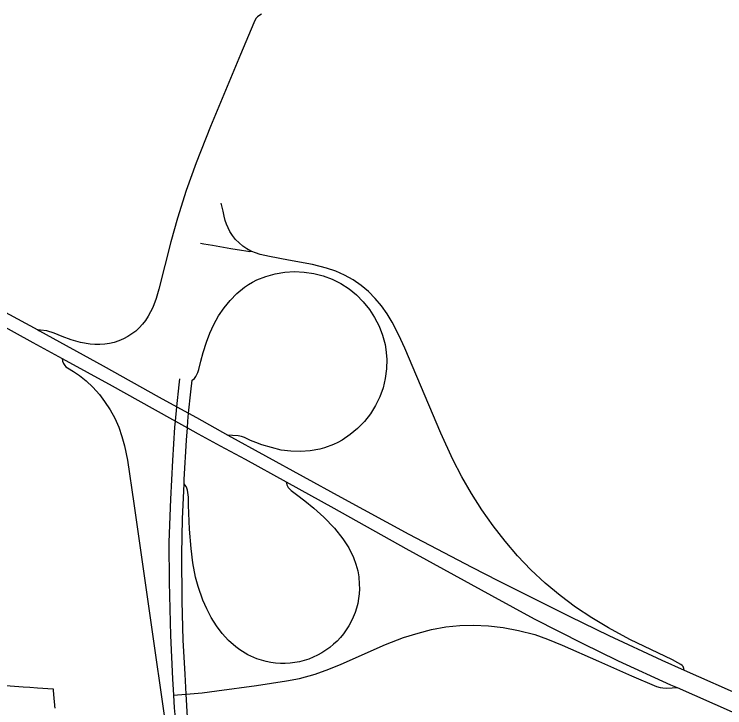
# Model space of a CAD drawing. Extents: x 0 to 34, y 0 to 22.
# Drawn here: x 7.0496 to 7.08819, y 16.44493 to 16.48258 of the extents above; entities that cross this region are included whole.
import ezdxf

# ---------------------------------------------------------------- set-up
doc = ezdxf.new("R2010")
doc.units = 0
for name, color, linetype in [('GM_X_Corporation', 7, 'Continuous'), ('GM_X_Interchange_Ramps', 7, 'Continuous'), ('GM_X_State_Route', 7, 'Continuous')]:
    doc.layers.add(name, color=color, linetype=linetype)

msp = doc.modelspace()

# ---------------------------------------------------------------- linework, layer by layer
at = {"layer": 'GM_X_Corporation'}
msp.add_lwpolyline([(7.045299, 16.446426), (7.050082, 16.446069), (7.050449, 16.446042), (7.050867, 16.446011), (7.051704, 16.445948), (7.051707, 16.445916), (7.05171, 16.445885), (7.051712, 16.445853), (7.051715, 16.445821), (7.051718, 16.44579), (7.051721, 16.445758), (7.051724, 16.445726), (7.051727, 16.445695), (7.051729, 16.445663), (7.051732, 16.445631), (7.051735, 16.4456), (7.051738, 16.445568), (7.051741, 16.445536), (7.051744, 16.445504), (7.051747, 16.445473), (7.05175, 16.445441), (7.051753, 16.445409), (7.051756, 16.445378), (7.051759, 16.445346), (7.051762, 16.445314), (7.051765, 16.445283), (7.051768, 16.445251), (7.051771, 16.445219), (7.051774, 16.445188), (7.051777, 16.445156), (7.05178, 16.445124), (7.051783, 16.445093), (7.051786, 16.445061), (7.051789, 16.445029), (7.051792, 16.444998), (7.051795, 16.444966), (7.051798, 16.444934), (7.051801, 16.444903)], dxfattribs=at)
at = {"layer": 'GM_X_Interchange_Ramps'}
for points in [[(7.063033, 16.48258), (7.062937, 16.482534), (7.062806, 16.482443), (7.062733, 16.482365), (7.06266, 16.482246), (7.062608, 16.482117), (7.061893, 16.480393), (7.060253, 16.476484), (7.059482, 16.474509), (7.058944, 16.473014), (7.058456, 16.471501), (7.058099, 16.470226), (7.057458, 16.467655), (7.057307, 16.467147), (7.057119, 16.466651), (7.056879, 16.466179), (7.056732, 16.465958), (7.056572, 16.465749), (7.05639, 16.465556), (7.056195, 16.465379), (7.055983, 16.465219), (7.05576, 16.465077), (7.055526, 16.464954), (7.055282, 16.46485), (7.05503, 16.464766), (7.054773, 16.464703), (7.054511, 16.46466), (7.054247, 16.46464), (7.053982, 16.46464), (7.053718, 16.464664), (7.053197, 16.46476), (7.052687, 16.464903), (7.052191, 16.465088), (7.051774, 16.465259), (7.051371, 16.46539), (7.051021, 16.465423), (7.050874, 16.465437)], [(7.085989, 16.446967), (7.085967, 16.447063), (7.085923, 16.447161), (7.08588, 16.44722), (7.085804, 16.44728), (7.085646, 16.447372), (7.085354, 16.447524), (7.083028, 16.448637), (7.081868, 16.449261), (7.080964, 16.449801), (7.080088, 16.450387), (7.079245, 16.451019), (7.078434, 16.45169), (7.077664, 16.45241), (7.076938, 16.453173), (7.076254, 16.453973), (7.07561, 16.454806), (7.075002, 16.455666), (7.074431, 16.456551), (7.073906, 16.457463), (7.073426, 16.458401), (7.072771, 16.459838), (7.070813, 16.464443), (7.070485, 16.465162), (7.07012, 16.465864), (7.069847, 16.466313), (7.069541, 16.466742), (7.069204, 16.467146), (7.068834, 16.467521), (7.068432, 16.46786), (7.067999, 16.468159), (7.06754, 16.468417), (7.067059, 16.46863), (7.066562, 16.468802), (7.065796, 16.468996), (7.0645, 16.469236), (7.063462, 16.469419), (7.062949, 16.46954), (7.062697, 16.469621), (7.062504, 16.469702), (7.062455, 16.469723), (7.062223, 16.469844), (7.062006, 16.469995), (7.061806, 16.470164), (7.061623, 16.470354), (7.061459, 16.47056), (7.061315, 16.470781), (7.06113, 16.471183), (7.061061, 16.471378), (7.061003, 16.471625), (7.060939, 16.471895), (7.060839, 16.472318)], [(7.062504, 16.469702), (7.062386, 16.469686), (7.062171, 16.469707), (7.061942, 16.469745), (7.061363, 16.469842), (7.060371, 16.470018), (7.059901, 16.470102), (7.059719, 16.470134)], [(7.052193, 16.463889), (7.052219, 16.463746), (7.052264, 16.463621), (7.052339, 16.463506), (7.052408, 16.463434), (7.052485, 16.463378), (7.05281, 16.463176), (7.053139, 16.462962), (7.053511, 16.462673), (7.053874, 16.462334), (7.054229, 16.461938), (7.054507, 16.461546), (7.0548, 16.461105), (7.055057, 16.460642), (7.055272, 16.460159), (7.055446, 16.45966), (7.055585, 16.45915), (7.055741, 16.458371), (7.056092, 16.456013), (7.057185, 16.448415), (7.058082, 16.442126)], [(7.064369, 16.457186), (7.064406, 16.457023), (7.064474, 16.45689), (7.064635, 16.456729), (7.064933, 16.456505), (7.065382, 16.456164), (7.065873, 16.455758), (7.066406, 16.455278), (7.066993, 16.454681), (7.067452, 16.454093), (7.067762, 16.453602), (7.068018, 16.45309), (7.068157, 16.452717), (7.068253, 16.452364), (7.068306, 16.452044), (7.068334, 16.451638), (7.068341, 16.451376), (7.068329, 16.451114), (7.068299, 16.450853), (7.068252, 16.450596), (7.068188, 16.450341), (7.068108, 16.450091), (7.068012, 16.449847), (7.067901, 16.449609), (7.067774, 16.449379), (7.067634, 16.449157), (7.06748, 16.448945), (7.067314, 16.448742), (7.067133, 16.448551), (7.066943, 16.448372), (7.06674, 16.448205), (7.066528, 16.44805), (7.066307, 16.44791), (7.066077, 16.447783), (7.06584, 16.447671), (7.065596, 16.447574), (7.065347, 16.447492), (7.065093, 16.447426), (7.064836, 16.447378), (7.064576, 16.447346), (7.064314, 16.447331), (7.064052, 16.447334), (7.063791, 16.447353), (7.063532, 16.447389), (7.063275, 16.447441), (7.063021, 16.447509), (7.062772, 16.447591), (7.062293, 16.447803), (7.061844, 16.448072), (7.061633, 16.448227), (7.061239, 16.448574), (7.060888, 16.448962), (7.060576, 16.449382), (7.060301, 16.449828), (7.060059, 16.450294), (7.059849, 16.450775), (7.059586, 16.451517), (7.059449, 16.452023), (7.059302, 16.452795), (7.059199, 16.453575), (7.059113, 16.454621), (7.059061, 16.455932), (7.059053, 16.456367), (7.059031, 16.456612), (7.059012, 16.456743), (7.05898, 16.456845), (7.058937, 16.456936), (7.058819, 16.45709)], [(7.058266, 16.445611), (7.058464, 16.445625), (7.058941, 16.445659), (7.059802, 16.445739), (7.060599, 16.445853), (7.062761, 16.446133), (7.064384, 16.446394), (7.06509, 16.446519), (7.06595, 16.44675), (7.066676, 16.44702), (7.067359, 16.44729), (7.069763, 16.448357), (7.070745, 16.448741), (7.071542, 16.448983), (7.072254, 16.449169), (7.073037, 16.449325), (7.073805, 16.449396), (7.074545, 16.449411), (7.075356, 16.449368), (7.076153, 16.449282), (7.076979, 16.449126), (7.077875, 16.448898), (7.078558, 16.448656), (7.079355, 16.448329), (7.081333, 16.447461), (7.083126, 16.446664), (7.084489, 16.446074), (7.084677, 16.446027), (7.08482, 16.446009), (7.085033, 16.445992), (7.085334, 16.446001), (7.085595, 16.446024)]]:
    msp.add_lwpolyline(points, dxfattribs=at)
at = {"layer": 'GM_X_State_Route'}
for points in [[(7.037181, 16.472167), (7.038371, 16.471508), (7.038509, 16.471432), (7.043697, 16.46857), (7.050602, 16.464759), (7.052193, 16.463889), (7.054924, 16.462396), (7.057083, 16.461197)], [(7.059261, 16.462715), (7.059384, 16.462812), (7.059464, 16.462918), (7.059572, 16.463124), (7.059614, 16.463299), (7.05973, 16.463742), (7.059854, 16.464212), (7.060033, 16.46477), (7.060212, 16.465265), (7.060436, 16.465741), (7.060697, 16.466199), (7.060993, 16.466635), (7.061326, 16.467043), (7.061694, 16.467419), (7.0621, 16.467755), (7.062317, 16.467904), (7.062543, 16.468039), (7.062778, 16.468157), (7.063269, 16.468348), (7.063777, 16.468488), (7.064296, 16.468575), (7.064821, 16.468604), (7.065347, 16.46858), (7.065869, 16.468507), (7.06638, 16.468383), (7.066874, 16.468202), (7.067343, 16.467964), (7.067783, 16.467674), (7.068189, 16.467339), (7.068557, 16.466963), (7.068885, 16.466552), (7.069171, 16.46611), (7.069412, 16.465641), (7.069604, 16.465151), (7.069741, 16.464643), (7.069786, 16.464385), (7.069829, 16.46386), (7.069814, 16.463334), (7.069747, 16.462811), (7.069627, 16.462299), (7.069452, 16.461803), (7.069222, 16.461329), (7.068942, 16.460883), (7.068614, 16.460472), (7.068246, 16.460095), (7.067841, 16.459758), (7.067405, 16.459462), (7.067176, 16.459333), (7.066939, 16.459217), (7.066447, 16.459031), (7.066193, 16.458962), (7.065675, 16.458869), (7.06515, 16.458836), (7.064622, 16.458855), (7.064099, 16.458919), (7.063562, 16.45905), (7.063042, 16.459205), (7.062721, 16.459324), (7.062423, 16.459446), (7.062097, 16.459596), (7.061947, 16.459654), (7.061756, 16.459693), (7.061457, 16.459715), (7.061206, 16.459734)], [(7.048645, 16.46664), (7.050874, 16.465437), (7.050963, 16.465389), (7.054421, 16.463484), (7.05747, 16.461797), (7.05843, 16.461267), (7.059064, 16.460917), (7.059488, 16.460682), (7.061206, 16.459734), (7.067329, 16.456354), (7.071038, 16.454353), (7.074453, 16.452556), (7.075901, 16.45182), (7.079765, 16.449888), (7.08189, 16.44885), (7.084763, 16.447509), (7.085989, 16.446967), (7.089267, 16.445518)], [(7.06316, 16.422067), (7.062399, 16.42431), (7.061553, 16.42708), (7.061094, 16.428826), (7.060663, 16.430381), (7.059982, 16.433466), (7.059575, 16.435531), (7.059214, 16.437527), (7.059145, 16.437989), (7.058825, 16.440143), (7.058537, 16.442562), (7.058302, 16.444919), (7.058266, 16.445611), (7.058219, 16.446498), (7.058094, 16.448849), (7.058021, 16.451744), (7.058011, 16.453918), (7.058094, 16.456259), (7.058219, 16.458359), (7.058314, 16.460167), (7.058348, 16.460494), (7.05843, 16.461267), (7.058557, 16.46246), (7.058596, 16.462785)], [(7.058958, 16.459449), (7.058999, 16.460132), (7.059021, 16.460482), (7.059064, 16.460917), (7.05918, 16.462085), (7.059261, 16.462715)], [(7.057083, 16.461197), (7.058348, 16.460494), (7.058999, 16.460132), (7.059585, 16.459807), (7.060789, 16.459152)], [(7.058819, 16.45709), (7.058829, 16.457316), (7.058958, 16.459449)], [(7.060789, 16.459152), (7.062144, 16.458415), (7.064369, 16.457186), (7.066956, 16.455755), (7.070866, 16.453572), (7.075516, 16.451013), (7.077842, 16.449754), (7.080482, 16.448414), (7.082327, 16.447515)], [(7.059309, 16.441707), (7.059268, 16.44204), (7.059015, 16.444413), (7.058941, 16.445659), (7.058877, 16.44676), (7.058778, 16.448606), (7.058711, 16.45071), (7.0587, 16.453271), (7.058743, 16.455193), (7.058819, 16.45709)], [(7.082327, 16.447515), (7.082401, 16.447479), (7.085244, 16.44618), (7.085595, 16.446024)], [(7.085595, 16.446024), (7.088595, 16.444698), (7.091996, 16.443286), (7.095692, 16.441793), (7.098424, 16.440748), (7.101043, 16.439777), (7.104778, 16.438483), (7.10737, 16.43766), (7.110609, 16.436676), (7.115107, 16.435366), (7.1172, 16.434811), (7.117376, 16.434764), (7.118316, 16.434543), (7.119148, 16.43435), (7.119869, 16.434198), (7.120428, 16.434107), (7.120885, 16.434056)]]:
    msp.add_lwpolyline(points, dxfattribs=at)

doc.saveas('drawing.dxf')
